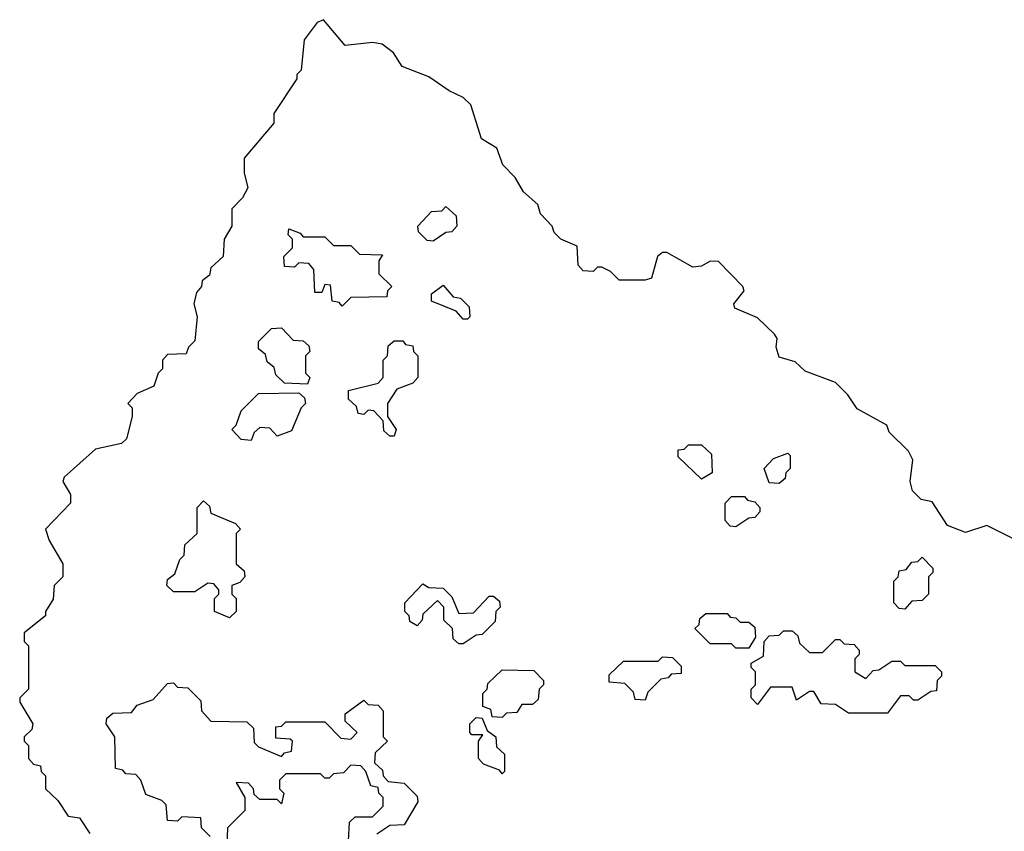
# Model space of a CAD drawing. Extents: x 2776963 to 2884430, y 684484 to 829250.
# Tile 277 of 287: x 2875220 to 2877495, y 804587 to 806462. Entities that reach past the tile are written whole.
import ezdxf

# ---------------------------------------------------------------- set-up
doc = ezdxf.new("R2010")
doc.units = 0

msp = doc.modelspace()

# ---------------------------------------------------------------- linework, layer by layer
at = {"layer": '0CON20XD'}
for points in [[(2877555, 805243.3), (2877455, 805293.3), (2877405, 805277.5), (2877363.6, 805293.6), (2877328.3, 805348.3), (2877303, 805353), (2877283, 805373), (2877277.5, 805395), (2877283.3, 805445), (2877273.3, 805465), (2877228.8, 805508.8), (2877223.3, 805525), (2877155, 805562.5), (2877133.8, 805595), (2877105, 805624), (2877035, 805650), (2877011.7, 805671.7), (2876975, 805682.5), (2876967.5, 805705), (2876970, 805725), (2876963.8, 805735), (2876925, 805773.3), (2876872.5, 805795), (2876870, 805805), (2876894, 805835), (2876890.8, 805845), (2876835, 805903.3), (2876815, 805903.8), (2876795, 805892.5), (2876775, 805890), (2876715, 805923.8), (2876705, 805923.8), (2876693.8, 805915), (2876680, 805865), (2876665, 805860), (2876605, 805860), (2876585, 805880), (2876565, 805890), (2876555, 805890), (2876545, 805880), (2876521.7, 805881.7), (2876510, 805895), (2876508.3, 805938.3), (2876470, 805955), (2876455, 805970), (2876450, 805985), (2876423, 806013), (2876417.5, 806035), (2876384.1, 806064.1), (2876365, 806097.5), (2876336.7, 806126.7), (2876322.5, 806165), (2876286.7, 806186.7), (2876262, 806265), (2876245, 806282), (2876212.5, 806297.5), (2876165, 806330), (2876103.9, 806353.9), (2876083.8, 806385), (2876057.5, 806405), (2876035, 806408.8), (2875971.7, 806401.7), (2875921.7, 806461.7), (2875907.5, 806455), (2875877.5, 806415), (2875870, 806345), (2875860, 806335), (2875860, 806325), (2875807.5, 806245), (2875807, 806223), (2875738.3, 806141.7), (2875738.3, 806108.3), (2875747, 806073), (2875735, 806050), (2875710, 806025), (2875710, 805985), (2875692.5, 805955), (2875690, 805915), (2875661.7, 805888.3), (2875658.3, 805871.7), (2875641.7, 805858.3), (2875640, 805845), (2875628.3, 805831.7), (2875622.5, 805805), (2875630, 805775), (2875625, 805720), (2875610, 805705), (2875605, 805690), (2875561.7, 805688.3), (2875550, 805675), (2875550, 805655), (2875540, 805645), (2875530, 805615), (2875491.7, 805598.3), (2875470, 805575), (2875480, 805565), (2875480, 805545), (2875466.4, 805493.6), (2875455, 805482.5), (2875395, 805470), (2875322.5, 805405), (2875320, 805395), (2875337.5, 805365), (2875337.5, 805345), (2875280, 805285), (2875288.3, 805258.3), (2875320, 805205), (2875320, 805175), (2875300, 805155), (2875297, 805123), (2875280, 805095), (2875280, 805085), (2875230, 805045), (2875230, 805025), (2875240, 805015), (2875240, 804915), (2875220, 804895), (2875220, 804885), (2875250, 804835), (2875248.3, 804821.7), (2875230, 804805), (2875230, 804795), (2875240, 804785), (2875240, 804755), (2875251.7, 804741.7), (2875268.3, 804738.3), (2875270, 804725), (2875280, 804715), (2875280, 804685), (2875308.3, 804658.3), (2875331.7, 804621.7), (2875358.3, 804618.3), (2875381.7, 804581.7)], [(2876175, 805950), (2876161.7, 805951.7), (2876141.7, 805971.7), (2876140, 805985), (2876171.7, 806018.3), (2876195, 806020), (2876205, 806030), (2876228.3, 806008.3), (2876230, 805985), (2876218.3, 805971.7), (2876205, 805970), (2876175, 805950)], [(2875965, 805800), (2875958.3, 805808.3), (2875941.7, 805811.7), (2875938.3, 805848.3), (2875925, 805850), (2875918.3, 805831.7), (2875901.7, 805831.7), (2875900, 805885), (2875888.3, 805898.3), (2875865, 805900), (2875855, 805890), (2875831.7, 805891.7), (2875830, 805915), (2875850, 805935), (2875850, 805955), (2875840, 805965), (2875841.7, 805978.3), (2875868.3, 805968.3), (2875875, 805960), (2875925, 805960), (2875945, 805940), (2875985, 805940), (2876005, 805920), (2876058.3, 805918.3), (2876050, 805905), (2876050, 805875), (2876080, 805845), (2876070, 805835), (2876068.3, 805821.7), (2875985, 805820), (2875965, 805800)], [(2876255, 805770), (2876245, 805770), (2876228.3, 805788.3), (2876171.7, 805811.7), (2876171.7, 805828.3), (2876198.3, 805848.3), (2876221.7, 805821.7), (2876238.3, 805818.3), (2876258.3, 805798.3), (2876260, 805775), (2876255, 805770)], [(2875885, 805620), (2875831.7, 805621.7), (2875811.7, 805641.7), (2875808.3, 805658.3), (2875791.7, 805671.7), (2875788.3, 805688.3), (2875771.7, 805701.7), (2875771.7, 805718.3), (2875801.7, 805748.3), (2875825, 805750), (2875851.7, 805721.7), (2875875, 805720), (2875888.3, 805708.3), (2875890, 805695), (2875880, 805685), (2875880, 805645), (2875890, 805635), (2875885, 805620)], [(2876085, 805500), (2876075, 805500), (2876061.7, 805511.7), (2876060, 805535), (2876038.3, 805558.3), (2876025, 805560), (2876015, 805550), (2876001.7, 805551.7), (2875998.3, 805568.3), (2875980, 805585), (2875980, 805605), (2876048.3, 805621.7), (2876060, 805635), (2876060, 805675), (2876070, 805685), (2876071.7, 805708.3), (2876085, 805720), (2876105, 805720), (2876111.7, 805711.7), (2876128.3, 805708.3), (2876130, 805695), (2876140, 805685), (2876140, 805635), (2876128.3, 805621.7), (2876091.7, 805608.3), (2876070, 805575), (2876070, 805545), (2876090, 805515), (2876085, 805500)], [(2875755, 805490), (2875731.7, 805491.7), (2875710, 805515), (2875720, 805525), (2875731.7, 805558.3), (2875771.7, 805598.3), (2875865, 805600), (2875878.3, 805588.3), (2875880, 805575), (2875870, 805565), (2875848.3, 805511.7), (2875815, 805500), (2875798.3, 805518.3), (2875775, 805520), (2875761.7, 805508.3), (2875755, 805490)], [(2876795, 805400), (2876741.7, 805451.7), (2876741.7, 805468.3), (2876755, 805470), (2876765, 805480), (2876795, 805480), (2876818.3, 805458.3), (2876820, 805415), (2876795, 805400)], [(2876975, 805390), (2876951.7, 805391.7), (2876940, 805425), (2876961.7, 805448.3), (2876995, 805460), (2877000, 805455), (2877000, 805425), (2876990, 805415), (2876988.3, 805401.7), (2876975, 805390)], [(2875705, 805080), (2875670, 805095), (2875670, 805125), (2875680, 805135), (2875680, 805145), (2875668.3, 805158.3), (2875655, 805160), (2875625, 805140), (2875575, 805140), (2875560, 805155), (2875561.7, 805168.3), (2875578.3, 805181.7), (2875590, 805215), (2875600, 805225), (2875601.7, 805248.3), (2875630, 805275), (2875630, 805335), (2875645, 805350), (2875658.3, 805338.3), (2875661.7, 805321.7), (2875718.3, 805298.3), (2875730, 805285), (2875720, 805275), (2875720, 805205), (2875738.3, 805188.3), (2875740, 805175), (2875728.3, 805161.7), (2875710, 805155), (2875710, 805135), (2875720, 805125), (2875720, 805095), (2875705, 805080)], [(2876875, 805290), (2876861.7, 805291.7), (2876850, 805305), (2876850, 805345), (2876865, 805360), (2876895, 805360), (2876901.7, 805351.7), (2876918.3, 805348.3), (2876930, 805335), (2876930, 805325), (2876918.3, 805311.7), (2876905, 805310), (2876875, 805290)], [(2877265, 805100), (2877251.7, 805101.7), (2877240, 805115), (2877240, 805165), (2877250, 805175), (2877251.7, 805188.3), (2877268.3, 805191.7), (2877281.7, 805208.3), (2877295, 805210), (2877305, 805220), (2877330, 805195), (2877330, 805185), (2877320, 805175), (2877320, 805135), (2877305, 805120), (2877281.7, 805118.3), (2877265, 805100)], [(2876245, 805020), (2876235, 805020), (2876221.7, 805031.7), (2876220, 805055), (2876200, 805075), (2876200, 805105), (2876185, 805120), (2876151.7, 805088.3), (2876150, 805075), (2876138.3, 805061.7), (2876121.7, 805071.7), (2876120, 805085), (2876110, 805095), (2876110, 805115), (2876151.7, 805158.3), (2876165, 805150), (2876198.3, 805148.3), (2876218.3, 805128.3), (2876235, 805090), (2876268.3, 805091.7), (2876305, 805130), (2876315, 805130), (2876328.3, 805118.3), (2876330, 805105), (2876320, 805095), (2876318.3, 805071.7), (2876288.3, 805041.7), (2876275, 805040), (2876245, 805020)], [(2876905, 805010), (2876875, 805010), (2876865, 805020), (2876815, 805020), (2876780, 805055), (2876790, 805065), (2876791.7, 805078.3), (2876805, 805090), (2876855, 805090), (2876861.7, 805081.7), (2876875, 805080), (2876885, 805070), (2876905, 805070), (2876918.3, 805058.3), (2876920, 805035), (2876905, 805010)], [(2877225, 804860), (2877135, 804860), (2877105, 804880), (2877071.7, 804881.7), (2877055, 804910), (2877045, 804910), (2877015, 804890), (2877005, 804920), (2876955, 804920), (2876925, 804880), (2876910, 804895), (2876910, 804915), (2876920, 804925), (2876920, 804955), (2876910, 804965), (2876910, 804975), (2876938.3, 804991.7), (2876940, 805025), (2876951.7, 805038.3), (2876975, 805040), (2876985, 805050), (2877005, 805050), (2877018.3, 805038.3), (2877021.7, 805021.7), (2877045, 805000), (2877075, 805000), (2877105, 805030), (2877115, 805030), (2877125, 805020), (2877148.3, 805018.3), (2877160, 805005), (2877160, 804995), (2877150, 804985), (2877150, 804955), (2877175, 804940), (2877191.7, 804958.3), (2877205, 804960), (2877235, 804980), (2877255, 804980), (2877265, 804970), (2877335, 804970), (2877350, 804955), (2877350, 804945), (2877340, 804935), (2877338.3, 804911.7), (2877325, 804910), (2877295, 804890), (2877285, 804890), (2877275, 804900), (2877255, 804900), (2877225, 804860)], [(2876665, 804890), (2876641.7, 804891.7), (2876638.3, 804908.3), (2876618.3, 804928.3), (2876581.7, 804931.7), (2876581.7, 804948.3), (2876615, 804980), (2876695, 804980), (2876705, 804990), (2876728.3, 804988.3), (2876748.3, 804968.3), (2876748.3, 804951.7), (2876725, 804950), (2876718.3, 804941.7), (2876701.7, 804938.3), (2876671.7, 804908.3), (2876665, 804890)], [(2876335, 804850), (2876311.7, 804851.7), (2876308.3, 804868.3), (2876290, 804875), (2876290, 804905), (2876300, 804915), (2876301.7, 804928.3), (2876335, 804960), (2876408.3, 804958.3), (2876430, 804935), (2876430, 804925), (2876420, 804915), (2876418.3, 804891.7), (2876405, 804880), (2876380, 804880), (2876368.3, 804861.7), (2876345, 804860), (2876335, 804850)], [(2875660, 804575), (2875640, 804595), (2875638.3, 804618.3), (2875595, 804620), (2875585, 804610), (2875561.7, 804611.7), (2875558.3, 804648.3), (2875548.3, 804658.3), (2875511.7, 804671.7), (2875500, 804705), (2875488.3, 804718.3), (2875465, 804720), (2875458.3, 804728.3), (2875441.7, 804731.7), (2875440, 804805), (2875420, 804835), (2875421.7, 804848.3), (2875435, 804860), (2875478.3, 804861.7), (2875491.7, 804878.3), (2875528.3, 804891.7), (2875561.7, 804928.3), (2875575, 804930), (2875585, 804920), (2875608.3, 804918.3), (2875638.3, 804888.3), (2875640, 804865), (2875661.7, 804841.7), (2875745, 804840), (2875760, 804825), (2875761.7, 804791.7), (2875771.7, 804781.7), (2875825, 804760), (2875831.7, 804768.3), (2875848.3, 804771.7), (2875850, 804795), (2875845, 804800), (2875811.7, 804801.7), (2875811.7, 804828.3), (2875825, 804830), (2875835, 804840), (2875925, 804840), (2875961.7, 804801.7), (2875985, 804800), (2876000, 804815), (2875971.7, 804841.7), (2875971.7, 804858.3), (2876015, 804890), (2876025, 804880), (2876048.3, 804878.3), (2876060, 804865), (2876060, 804805), (2876070, 804795), (2876041.7, 804768.3), (2876040, 804745), (2876058.3, 804728.3), (2876060, 804715), (2876071.7, 804701.7), (2876108.3, 804698.3), (2876138.3, 804668.3), (2876140, 804655), (2876108.3, 804601.7), (2876075, 804600), (2876045, 804580)], [(2876335, 804720), (2876328.3, 804728.3), (2876291.7, 804741.7), (2876280, 804755), (2876280, 804795), (2876290, 804810), (2876265, 804810), (2876260, 804815), (2876260, 804835), (2876275, 804850), (2876288.3, 804848.3), (2876300, 804820), (2876320, 804805), (2876321.7, 804781.7), (2876340, 804765), (2876340, 804725), (2876335, 804720)], [(2875980, 804565), (2875981.7, 804608.3), (2875995, 804620), (2876035, 804620), (2876060, 804645), (2876060, 804665), (2876050, 804675), (2876048.3, 804688.3), (2876031.7, 804691.7), (2876020, 804725), (2876008.3, 804738.3), (2875985, 804740), (2875968.3, 804721.7), (2875945, 804720), (2875935, 804710), (2875925, 804710), (2875915, 804720), (2875835, 804720), (2875820, 804705), (2875820, 804685), (2875830, 804675), (2875825, 804650), (2875815, 804660), (2875775, 804660), (2875761.7, 804671.7), (2875760, 804685), (2875748.3, 804698.3), (2875720, 804700), (2875740, 804665), (2875740, 804635), (2875700, 804595), (2875698.3, 804551.7)]]:
    msp.add_lwpolyline(points, dxfattribs=at)

doc.saveas('drawing.dxf')
